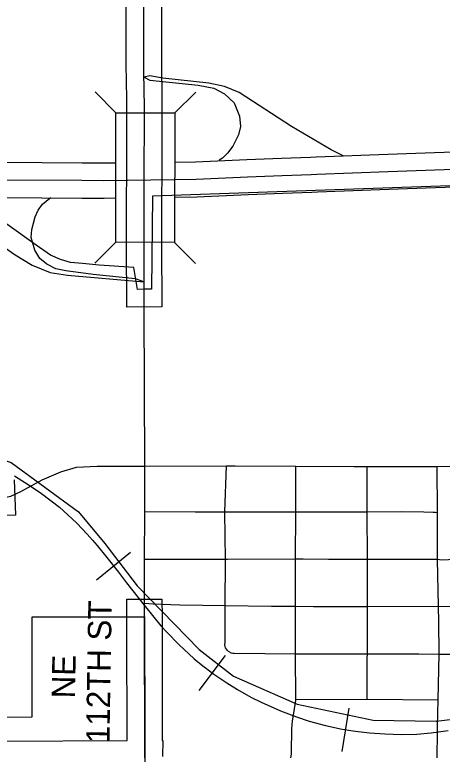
# Model space of a CAD drawing. Extents: x -1403959 to 81668, y -1400582 to 11018.
# Drawn here: x 8430.8 to 8501.5, y 8768.6 to 8890.9 of the extents above; entities that cross this region are included whole.
import ezdxf

# ---------------------------------------------------------------- set-up
doc = ezdxf.new("R2010")
doc.units = 0
for name, color, linetype in [('tdCiAirportTxt', 7, 'Continuous'), ('tdCiCityCartoShort', 7, 'Continuous'), ('tdCiCityStreetTxt', 7, 'Continuous'), ('tdCiCoBndryTxt', 7, 'Continuous'), ('tdCiRRCL', 7, 'Continuous'), ('tdCiRROwnerTxt', 7, 'Continuous'), ('tdCiSectLine', 7, 'Continuous'), ('tdCiSectNmbr', 7, 'Continuous'), ('tdCiSectTwpRng', 7, 'Continuous'), ('tdCoPriCL', 7, 'Continuous'), ('tdCoSecRteBand', 7, 'Continuous'), ('tdCoSectNmbr', 7, 'Continuous')]:
    doc.layers.add(name, color=color, linetype=linetype)

msp = doc.modelspace()

# ---------------------------------------------------------------- linework, layer by layer
at = {"layer": 'tdCiAirportTxt'}
for points in [[(8457.25, 8866.55), (8460.69, 8866.61), (8469.15, 8867.01), (8474.87, 8867.21), (8479.69, 8867.39), (8480.64, 8867.42), (8492.45, 8867.85), (8509.47, 8868.46), (8548.54, 8869.85), (8587.27, 8871.21)], [(8428.67, 8866.52), (8441.91, 8866.42), (8445.52, 8866.41), (8447.5, 8866.43)], [(8457.24, 8860.75), (8460.88, 8860.81), (8469.39, 8861.21), (8475.09, 8861.41), (8479.89, 8861.59), (8480.83, 8861.62), (8492.65, 8862.05), (8509.68, 8862.66), (8548.74, 8864.05), (8587.48, 8865.41)], [(8428.63, 8860.71), (8441.89, 8860.61), (8445.54, 8860.61), (8447.49, 8860.62)]]:
    msp.add_lwpolyline(points, dxfattribs=at)
at = {"layer": 'tdCiCityCartoShort'}
for points in [[(8587.37, 8868.28), (8548.63, 8866.92), (8509.57, 8865.53), (8492.54, 8864.92), (8480.73, 8864.49), (8479.78, 8864.47), (8474.97, 8864.28), (8469.26, 8864.08), (8460.78, 8863.68), (8457.18, 8863.62)], [(8457.19, 8863.62), (8445.52, 8863.48), (8441.89, 8863.49), (8428.64, 8863.59)]]:
    msp.add_lwpolyline(points, dxfattribs=at)
at = {"layer": 'tdCiCityStreetTxt'}
for p, q in [((8447.52, 8874.72), (8444.08, 8878.18)), ((8457.26, 8874.7), (8460.72, 8878.14)), ((8447.48, 8853.28), (8447.52, 8874.72)), ((8447.52, 8874.72), (8457.26, 8874.7)), ((8457.26, 8874.7), (8457.22, 8853.26)), ((8447.48, 8853.28), (8444.02, 8849.84)), ((8457.22, 8853.26), (8447.48, 8853.28)), ((8457.22, 8853.26), (8457.22, 8853.26)), ((8457.22, 8853.26), (8460.66, 8849.8))]:
    msp.add_line(p, q, dxfattribs=at)
at = {"layer": 'tdCiCoBndryTxt'}
for points in [[(8452.13, 8884.61), (8452.13, 8905.25), (8452.04, 8914.72), (8452.06, 8916.96)], [(8452.2, 8877.18), (8452.13, 8882.78), (8452.13, 8884.61)], [(8452.3, 8767.98), (8452.28, 8769.77), (8452.27, 8771.63), (8452.24, 8788.37), (8452.23, 8791.32)]]:
    msp.add_lwpolyline(points, dxfattribs=at)
at = {"layer": 'tdCiRRCL'}
for points in [[(8558.41, 8840.91), (8548.75, 8840.99), (8548.71, 8864.24), (8453.57, 8860.9), (8453.37, 8845.51), (8452.2, 8845.5), (8451.1, 8845.48), (8450.46, 8849.1), (8444.76, 8849.51), (8441.99, 8849.76), (8439.98, 8849.95), (8438.34, 8850.42), (8436.7, 8851.16), (8434.33, 8852.83), (8429.45, 8856.27)], [(8424.08, 8774.68), (8433.67, 8774.74), (8433.67, 8791.3), (8452.21, 8791.32), (8452.27, 8771.63), (8452.33, 8762.08)]]:
    msp.add_lwpolyline(points, dxfattribs=at)
at = {"layer": 'tdCiRROwnerTxt'}
msp.add_lwpolyline([(8452.2, 8845.5), (8452.16, 8850.12), (8452.16, 8850.21), (8452.18, 8863.56), (8452.21, 8874.83), (8452.21, 8877.02), (8452.2, 8877.15), (8452.2, 8877.18)], dxfattribs=at)
at = {"layer": 'tdCiSectLine'}
for points in [[(8455.03, 8905.25), (8455.03, 8882.8), (8455.11, 8877.06), (8455.11, 8877.02), (8455.11, 8874.83), (8455.11, 8874.82), (8455.06, 8850.13), (8455.1, 8845.53), (8455.12, 8842.62), (8449.32, 8842.57), (8449.29, 8845.48), (8449.25, 8850.09), (8449.25, 8850.12), (8449.25, 8850.12), (8449.3, 8874.83), (8449.3, 8877), (8449.23, 8882.74), (8449.23, 8882.78), (8449.23, 8905.23)], [(8430.68, 8813.95), (8430.9, 8808.15), (8428, 8808.04)], [(8428.1, 8770.7), (8449.37, 8770.86), (8449.37, 8771.61), (8449.37, 8771.62), (8449.34, 8788.37), (8449.33, 8791.31), (8449.32, 8794.21), (8455.12, 8794.23), (8455.13, 8791.33), (8455.14, 8788.38), (8455.14, 8788.38), (8455.17, 8771.64), (8455.18, 8770.82), (8455.25, 8770.82), (8455.2, 8768.18)]]:
    msp.add_lwpolyline(points, dxfattribs=at)
at = {"layer": 'tdCiSectNmbr'}
for points in [[(8452.27, 8816.26), (8452.17, 8842.34), (8452.2, 8845.43), (8452.2, 8845.5)], [(8427.9, 8810.94), (8428.44, 8810.96), (8430.13, 8811.29), (8431.79, 8812.05), (8435.32, 8814), (8438.39, 8815.29), (8441.02, 8816.05), (8444.41, 8816.23), (8444.7, 8816.23), (8444.99, 8816.24), (8447.97, 8816.24), (8452.27, 8816.25)], [(8452.23, 8791.32), (8452.23, 8791.71), (8452.22, 8793.55), (8452.24, 8796.73), (8452.26, 8800.72), (8452.26, 8800.84), (8452.29, 8808.55), (8452.29, 8808.74), (8452.27, 8816.25), (8452.27, 8816.26)], [(8452.27, 8816.25), (8465.79, 8816.27)], [(8465.79, 8816.27), (8467.24, 8816.27), (8477.24, 8816.22), (8486.85, 8816.18), (8489.07, 8816.18), (8494.92, 8816.19)], [(8494.92, 8816.19), (8500.64, 8816.2)], [(8500.64, 8816.2), (8512.18, 8816.21)], [(8500.68, 8800.82), (8500.65, 8808.59), (8500.64, 8816.2)], [(8500.84, 8793.09), (8500.68, 8800.79), (8500.68, 8800.82)], [(8500.88, 8790.6), (8500.85, 8792.95), (8500.84, 8793.09)], [(8500.77, 8777.55), (8500.93, 8785.1), (8500.88, 8790.6)], [(8500.7, 8772.28), (8500.66, 8773.18), (8500.77, 8777.55)], [(8500.61, 8767.98), (8500.7, 8772.28)]]:
    msp.add_lwpolyline(points, dxfattribs=at)
at = {"layer": 'tdCiSectTwpRng'}
for points in [[(8465.55, 8793.16), (8465.61, 8800.76), (8465.61, 8800.84), (8465.53, 8808.55), (8465.54, 8808.69), (8465.79, 8816.27)], [(8477.21, 8800.91), (8477.26, 8808.63), (8477.26, 8808.68), (8477.23, 8816.15)], [(8477.23, 8816.15), (8477.24, 8816.22)], [(8489.06, 8777.66), (8489.07, 8784.47), (8489.1, 8785.17), (8489.11, 8785.44), (8489.09, 8792.98), (8489.09, 8793.01), (8489.08, 8800.85), (8489.07, 8808.7), (8489.07, 8816.08), (8489.07, 8816.15), (8489.07, 8816.18)], [(8452.29, 8808.74), (8460.59, 8808.7), (8465.54, 8808.69), (8474.29, 8808.68), (8477.26, 8808.68)], [(8477.26, 8808.68), (8477.26, 8808.68), (8487.65, 8808.7), (8489.07, 8808.7), (8494.65, 8808.72), (8498.39, 8808.7), (8499.96, 8808.62), (8500.3, 8808.62), (8500.65, 8808.59)], [(8452.26, 8800.84), (8465.61, 8800.84), (8465.98, 8800.84), (8477.21, 8800.91), (8478.46, 8800.92), (8482.66, 8800.86), (8489.08, 8800.85), (8490.05, 8800.84), (8500.22, 8800.86), (8500.68, 8800.82)], [(8477.18, 8797.62), (8477.21, 8800.76), (8477.21, 8800.91)], [(8500.68, 8800.82), (8501.35, 8800.75), (8504.82, 8800.88), (8512.95, 8800.84), (8519.07, 8800.81), (8520.24, 8800.81), (8526.4, 8800.81), (8529.72, 8800.81), (8530.24, 8800.8), (8534.85, 8800.77), (8537.52, 8800.81)], [(8477.18, 8793.07), (8477.18, 8797.62)], [(8452.22, 8793.55), (8453.69, 8793.48), (8458.09, 8793.31), (8465.55, 8793.16), (8473.24, 8793.09), (8474.65, 8793.09)], [(8466.39, 8785.42), (8466.34, 8785.44), (8466.12, 8785.57), (8465.94, 8785.74), (8465.78, 8785.94), (8465.65, 8786.16), (8465.57, 8786.4), (8465.53, 8786.65), (8465.55, 8787.07), (8465.55, 8792.16), (8465.55, 8793.16)], [(8474.65, 8793.09), (8477.18, 8793.07)], [(8477.18, 8793.07), (8480.17, 8793), (8489.09, 8793.01), (8500.84, 8793.09)], [(8477.2, 8785.17), (8477.18, 8792.95), (8477.18, 8793.07)], [(8500.84, 8793.09), (8507.85, 8792.99)], [(8466.39, 8785.42), (8466.57, 8785.34), (8466.82, 8785.29), (8467.07, 8785.27), (8477.2, 8785.17), (8488.93, 8785.17), (8489.1, 8785.17), (8497.61, 8785.2)], [(8477.28, 8777.64), (8477.2, 8785.17)], [(8497.61, 8785.2), (8500.93, 8785.1)], [(8500.93, 8785.1), (8505.43, 8785.13), (8507.78, 8785.17)], [(8476.44, 8767.98), (8476.52, 8768.59), (8476.52, 8768.84), (8476.58, 8772.79), (8476.63, 8773.44), (8476.72, 8774.08), (8476.84, 8774.72), (8477.28, 8777.48), (8477.28, 8777.6)], [(8477.28, 8777.6), (8477.28, 8777.64), (8489.06, 8777.66), (8500.77, 8777.55)], [(8477.28, 8777.6), (8477.28, 8777.64)]]:
    msp.add_lwpolyline(points, dxfattribs=at)
at = {"layer": 'tdCoPriCL'}
for points in [[(8485.07, 8867.59), (8483.08, 8868.57), (8476.56, 8872.44), (8467.89, 8878.09), (8465.47, 8879.06), (8462.89, 8879.6), (8455.29, 8880.47), (8453.13, 8880.81), (8452.18, 8880.59)], [(8452.18, 8880.59), (8453.13, 8880.13), (8461.12, 8879.3), (8463.69, 8878.79), (8465.47, 8877.83), (8467.06, 8876.35), (8467.96, 8874.15), (8468.08, 8872.44), (8467.8, 8871.04), (8466.84, 8869.17), (8465.98, 8868.05), (8465.13, 8867.23)], [(8465.13, 8867.23), (8464.57, 8866.86)], [(8416.22, 8860.91), (8419.4, 8859.19), (8430.86, 8851.23), (8433.68, 8849.49), (8436.63, 8848.31), (8439.53, 8847.82), (8452.12, 8846.76)], [(8433.52, 8854.07), (8433.59, 8855.38), (8434.16, 8857.49), (8434.68, 8858.59), (8435.38, 8859.57), (8436.58, 8860.6), (8436.75, 8860.67)], [(8452.12, 8846.76), (8450.73, 8847.25), (8443.77, 8847.95), (8439.25, 8848.56), (8437.6, 8848.9), (8436.11, 8849.66), (8434.95, 8850.62), (8434.1, 8851.98), (8433.52, 8854.07)]]:
    msp.add_lwpolyline(points, dxfattribs=at)
at = {"layer": 'tdCoSecRteBand'}
for p, q in [((8444.31, 8797.42), (8449.94, 8801.99)), ((8461.28, 8779.1), (8465.61, 8784.91)), ((8484.94, 8769.04), (8486.08, 8776.2))]:
    msp.add_line(p, q, dxfattribs=at)
for points in [[(8252.34, 8842.69), (8267.15, 8844.87), (8280.74, 8845.21), (8294.64, 8843.27), (8313.74, 8839.21), (8327.19, 8836.5), (8344.76, 8833.81), (8399.35, 8824.84), (8420.41, 8820.1), (8430.2, 8816.83), (8441.33, 8808.68), (8445.65, 8803.43), (8451.02, 8796.42)], [(8430.76, 8814.63), (8433.16, 8813.1), (8435.23, 8811.71), (8438.2, 8809.43), (8439.55, 8808.18), (8441.03, 8806.79), (8442.78, 8804.96), (8443.66, 8803.97), (8444.42, 8803.12), (8446, 8801.1), (8447.93, 8798.71), (8449.26, 8796.91), (8452.16, 8793.25), (8453.56, 8791.51), (8454.92, 8789.82), (8456, 8788.69), (8457.89, 8786.71), (8460.42, 8784.37), (8462.16, 8782.96), (8462.24, 8782.9), (8463.71, 8781.81), (8465.85, 8780.38), (8467.59, 8779.26), (8469.83, 8778), (8471.5, 8777.17), (8474.74, 8775.74), (8477.36, 8774.73), (8479.45, 8774.06), (8482.18, 8773.33), (8484.93, 8772.71), (8485.35, 8772.65), (8485.94, 8772.55), (8487.11, 8772.37), (8489.45, 8772.1), (8491.98, 8771.92), (8494.7, 8771.85), (8497.28, 8771.9), (8499.62, 8772.1), (8502.45, 8772.47)], [(8430.76, 8814.63), (8433.16, 8813.1), (8435.23, 8811.71), (8438.2, 8809.43), (8439.55, 8808.18), (8441.03, 8806.79), (8442.78, 8804.96), (8443.66, 8803.97), (8444.42, 8803.12), (8446, 8801.1), (8447.93, 8798.71), (8449.26, 8796.91), (8452.16, 8793.25), (8453.56, 8791.51), (8454.92, 8789.82), (8456, 8788.69), (8457.89, 8786.71), (8460.42, 8784.37), (8462.16, 8782.96), (8462.24, 8782.9), (8463.71, 8781.81), (8465.85, 8780.38), (8467.59, 8779.26), (8469.83, 8778), (8471.5, 8777.17), (8474.74, 8775.74), (8477.36, 8774.73), (8479.45, 8774.06), (8482.18, 8773.33), (8484.93, 8772.71), (8485.35, 8772.65), (8485.94, 8772.55), (8487.11, 8772.37), (8489.45, 8772.1), (8491.98, 8771.92), (8494.7, 8771.85), (8497.28, 8771.9), (8499.62, 8772.1), (8502.45, 8772.47)], [(8451.02, 8796.42), (8461.28, 8785.92), (8466.95, 8781.51), (8477.45, 8776.86), (8490.06, 8774.19), (8500.45, 8774.04), (8518.43, 8776.17), (8522.55, 8777.25)]]:
    msp.add_lwpolyline(points, dxfattribs=at)

# ---------------------------------------------------------------- texts
at = {"layer": 'tdCoSectNmbr'}
for s, p in [('112TH ST', (8446.44, 8770.39)), ('NE', (8440.75, 8777.79))]:
    msp.add_text(s, height=3.869, rotation=89.0837, dxfattribs=at).set_placement(p)

doc.saveas('drawing.dxf')
